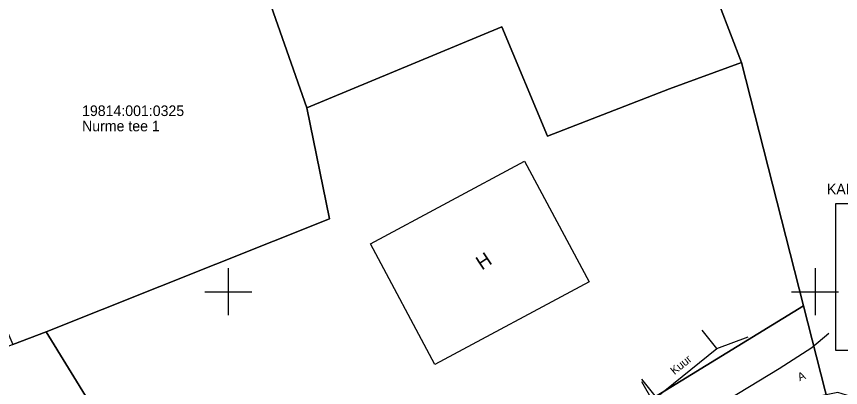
# Model space of a CAD drawing. Extents: x 532028 to 533559, y 6581810 to 6583914.
# Drawn here: x 532632 to 532702.2, y 6582691.8 to 6582723.4 of the extents above; entities that cross this region are included whole.
import ezdxf

# ---------------------------------------------------------------- set-up
doc = ezdxf.new("R2010")
doc.units = 0
for name, color, linetype in [('ABIJOONIS', 7, 'Continuous'), ('AED', 7, 'Continuous'), ('HOONE', 7, 'Continuous'), ('PIIR', 7, 'Continuous'), ('TEE', 7, 'Continuous'), ('VORK', 7, 'Continuous')]:
    doc.layers.add(name, color=color, linetype=linetype)

msp = doc.modelspace()

# ---------------------------------------------------------------- linework, layer by layer
at = {"layer": 'ABIJOONIS'}
msp.add_lwpolyline([(532701.765, 6582694.994), (532701.765, 6582707.508), (532712.807, 6582707.508), (532712.807, 6582694.994)], close=True, dxfattribs=at)
at = {"layer": 'AED'}
msp.add_line((532691.64, 6582695.161), (532694.294, 6582696.152), dxfattribs=at)
at = {"layer": 'HOONE'}
msp.add_lwpolyline([(532667.614, 6582693.793), (532662.109, 6582704.079), (532675.25, 6582711.123), (532680.753, 6582700.835)], close=True, dxfattribs=at)
for points in [[(532685.221, 6582692.555), (532686.476, 6582690.998), (532691.64, 6582695.161), (532690.384, 6582696.718)], [(532678.721, 6582688.596), (532679.715, 6582686.861), (532686.225, 6582690.588), (532685.231, 6582692.324)]]:
    msp.add_lwpolyline(points, dxfattribs=at)
at = {"layer": 'PIIR'}
msp.add_lwpolyline([(532635.15, 6582894.41), (532639.27, 6582861.92), (532646.47, 6582832.94), (532647.45, 6582828.97), (532649.41, 6582820.83), (532652.12, 6582809.59), (532660.92, 6582804.97), (532693.74, 6582719.5), (532699.02, 6582698.79), (532701.6, 6582688.67), (532697.83, 6582686.36), (532711.1, 6582647.48), (532724.43, 6582608.83), (532729.58, 6582600.11), (532757.85, 6582570.58), (532785.76, 6582540.79), (532792.72, 6582533.36), (532821.46, 6582504.02), (532847.05, 6582477.1), (532853.96, 6582470.07), (532874.97, 6582448.14)], dxfattribs=at)
for points in [[(532660.92, 6582804.97), (532652.12, 6582809.59), (532633.14, 6582777.98), (532628.46, 6582770.34), (532640.18, 6582744.59), (532645.85, 6582746.58), (532656.7, 6582715.64), (532673.32, 6582722.56), (532677.2, 6582713.24), (532687.59, 6582717.26), (532693.74, 6582719.5)], [(532628.46, 6582770.34), (532609.62, 6582747.11), (532631.65, 6582695.5), (532634.49, 6582696.58), (532658.63, 6582706.19), (532656.7, 6582715.64), (532645.85, 6582746.58), (532640.18, 6582744.59)], [(532634.49, 6582696.58), (532651.17, 6582669.49), (532699.02, 6582698.79), (532693.74, 6582719.5), (532687.59, 6582717.26), (532677.2, 6582713.24), (532673.32, 6582722.56), (532656.7, 6582715.64), (532658.63, 6582706.19)], [(532603.76, 6582683.77), (532586.37, 6582718.94), (532579.98, 6582705.24), (532566.67, 6582655.86), (532559.91, 6582568.17), (532562.9, 6582526.93), (532580.38, 6582433.44), (532646.98, 6582472.19), (532633.11, 6582496.18), (532657, 6582509.07), (532648.71, 6582522.01), (532647.01, 6582520.96), (532632.5, 6582542.66), (532631.86, 6582552.61), (532611.18, 6582586.99), (532618.78, 6582591.63), (532598.06, 6582625.61), (532593.09, 6582634.22), (532651.17, 6582669.49), (532634.49, 6582696.58), (532631.65, 6582695.5)], [(532593.09, 6582634.22), (532598.06, 6582625.61), (532630.15, 6582645.19), (532662.19, 6582664.58), (532697.83, 6582686.36), (532701.6, 6582688.67), (532699.02, 6582698.79), (532651.17, 6582669.49)]]:
    msp.add_lwpolyline(points, close=True, dxfattribs=at)
at = {"layer": 'TEE'}
msp.add_lwpolyline([(532704.536, 6582690.611), (532701.934, 6582691.412), (532699.964, 6582691.009), (532697.063, 6582689.927), (532692.358, 6582687.27), (532691.754, 6582690.321), (532696.945, 6582693.474), (532699.727, 6582695.258), (532701.171, 6582696.473)], dxfattribs=at)
at = {"layer": 'VORK'}
for p, q in [((532650, 6582702), (532650, 6582698)), ((532700, 6582702), (532700, 6582698)), ((532648, 6582700), (532652, 6582700)), ((532698, 6582700), (532702, 6582700))]:
    msp.add_line(p, q, dxfattribs=at)

# ---------------------------------------------------------------- texts
at = {"layer": 'ABIJOONIS'}
msp.add_text('KAEVU nr 11678 SKEEM', height=0.9, rotation=360, dxfattribs=at).set_placement((532701.01, 6582708.287))
at = {"layer": 'HOONE'}
for s, height, rotation, p in [('H', 1.2, 33.4238, (532671.611, 6582701.796)), ('Kuur', 0.7, 39.29276, (532688.027, 6582692.89))]:
    msp.add_text(s, height=height, rotation=rotation, dxfattribs=at).set_placement(p)
at = {"layer": 'PIIR'}
for s, p in [('19814:001:0325', (532637.541, 6582714.956)), ('Nurme tee 1', (532637.541, 6582713.656))]:
    msp.add_text(s, height=0.9, dxfattribs=at).set_placement(p)
at = {"layer": 'TEE'}
msp.add_text('A', height=0.7, rotation=22.95702, dxfattribs=at).set_placement((532698.689, 6582692.365))

doc.saveas('drawing.dxf')
